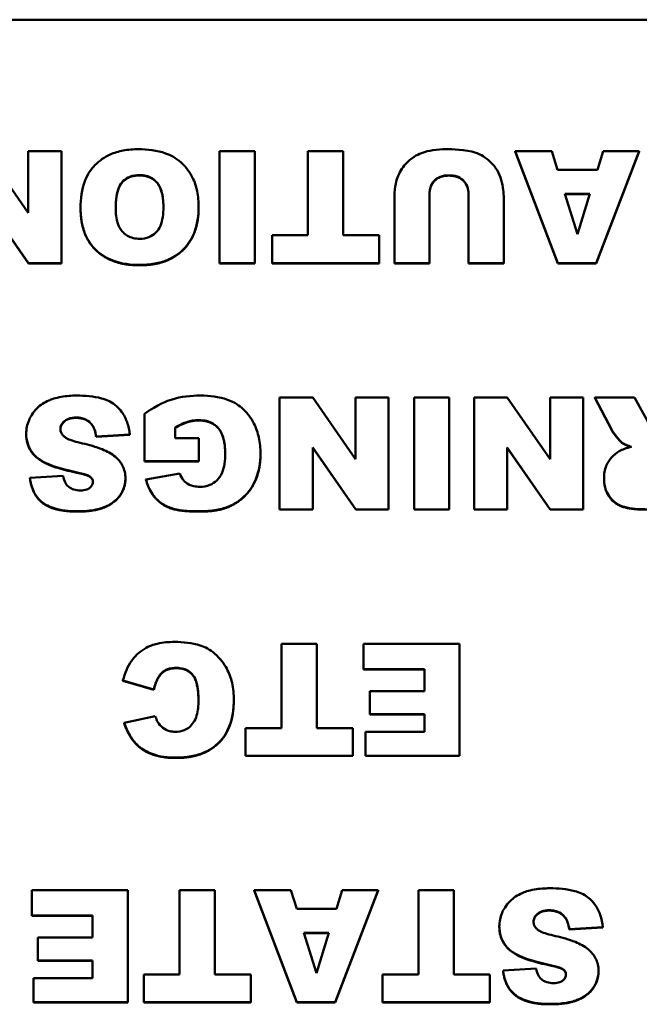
# Model space of a CAD drawing. Header units: inches. Extents: x -32 to 29.2, y -14.4 to 22.6.
# Tile 258 of 285: x -2.354 to -1.701, y 16.174 to 17.211. Entities that reach past the tile are written whole.
import ezdxf

# ---------------------------------------------------------------- set-up
doc = ezdxf.new("R2010")
doc.units = ezdxf.units.IN
doc.header["$MEASUREMENT"] = 0
doc.layers.add('Visible (ANSI)', color=7, linetype='Continuous', lineweight=50)
doc.layers.add('Visible Narrow (ANSI)', color=7, linetype='Continuous', lineweight=35)

msp = doc.modelspace()

# ---------------------------------------------------------------- linework, layer by layer
at = {"layer": 'Visible (ANSI)'}
for p, q in [((-3.2754, 17.2112), (0.7246, 17.2112)), ((-2.3451, 17.0078), (-2.3902, 17.0726)), ((-2.3102, 17.0726), (-2.3451, 17.0726)), ((-2.3451, 17.0726), (-2.3451, 17.0078)), ((-2.3102, 16.9548), (-2.3102, 17.0726)), ((-2.1437, 17.0726), (-2.1437, 16.9548)), ((-2.1065, 17.0726), (-2.1437, 17.0726)), ((-2.1065, 16.9548), (-2.1065, 17.0726)), ((-2.0133, 17.0726), (-2.0504, 17.0726)), ((-2.0504, 17.0726), (-2.0504, 16.984)), ((-2.0133, 16.984), (-2.0133, 17.0726)), ((-1.7934, 17.0726), (-1.8322, 17.0726)), ((-1.8322, 17.0726), (-1.7872, 16.9548)), ((-1.8322, 17.0723), (-1.8322, 17.0726)), ((-1.7872, 16.9544), (-1.8322, 17.0723)), ((-1.7874, 17.0531), (-1.7934, 17.0726)), ((-1.7466, 16.9548), (-1.7015, 17.0726)), ((-1.7015, 17.0723), (-1.7466, 16.9544)), ((-1.7394, 17.0726), (-1.7452, 17.0531)), ((-1.7015, 17.0726), (-1.7394, 17.0726)), ((-1.7015, 17.0723), (-1.7015, 17.0726)), ((-1.7452, 17.0531), (-1.7874, 17.0531)), ((-1.7797, 17.0276), (-1.7533, 17.0276)), ((-1.7665, 16.9853), (-1.7797, 17.0276)), ((-1.7534, 17.0272), (-1.7795, 17.0272)), ((-1.7533, 17.0276), (-1.7665, 16.9853)), ((-2.3902, 17.02), (-2.3449, 16.9548)), ((-2.3449, 16.9544), (-2.3902, 17.0196)), ((-1.9594, 17.025), (-1.9594, 16.9548)), ((-1.9224, 16.9548), (-1.9224, 17.0267)), ((-1.8812, 17.0267), (-1.8812, 16.9548)), ((-1.8442, 16.9548), (-1.8442, 17.025)), ((-2.29, 17.0125), (-2.29, 17.0129)), ((-2.1656, 17.0134), (-2.1656, 17.0138)), ((-2.0883, 16.984), (-2.0883, 16.9548)), ((-2.0504, 16.984), (-2.0883, 16.984)), ((-1.9754, 16.984), (-2.0133, 16.984)), ((-1.9754, 16.9548), (-1.9754, 16.984)), ((-2.3449, 16.9548), (-2.3102, 16.9548)), ((-2.3449, 16.9544), (-2.3449, 16.9548)), ((-2.3102, 16.9544), (-2.3449, 16.9544)), ((-2.3102, 16.9544), (-2.3102, 16.9548)), ((-2.1437, 16.9548), (-2.1065, 16.9548)), ((-2.1437, 16.9544), (-2.1437, 16.9548)), ((-2.1065, 16.9544), (-2.1437, 16.9544)), ((-2.1065, 16.9544), (-2.1065, 16.9548)), ((-2.0883, 16.9548), (-1.9754, 16.9548)), ((-2.0883, 16.9544), (-2.0883, 16.9548)), ((-1.9754, 16.9544), (-2.0883, 16.9544)), ((-1.9754, 16.9544), (-1.9754, 16.9548)), ((-1.9594, 16.9548), (-1.9224, 16.9548)), ((-1.9594, 16.9544), (-1.9594, 16.9548)), ((-1.9224, 16.9544), (-1.9594, 16.9544)), ((-1.9224, 16.9544), (-1.9224, 16.9548)), ((-1.8812, 16.9548), (-1.8442, 16.9548)), ((-1.8812, 16.9544), (-1.8812, 16.9548)), ((-1.8442, 16.9544), (-1.8812, 16.9544)), ((-1.8442, 16.9544), (-1.8442, 16.9548)), ((-1.7872, 16.9548), (-1.7466, 16.9548)), ((-1.7872, 16.9544), (-1.7872, 16.9548)), ((-1.7466, 16.9544), (-1.7872, 16.9544)), ((-1.7466, 16.9544), (-1.7466, 16.9548)), ((-2.0454, 16.813), (-2.0804, 16.813)), ((-2.0804, 16.813), (-2.0804, 16.6952)), ((-2.0003, 16.7482), (-2.0454, 16.813)), ((-1.9654, 16.813), (-2.0003, 16.813)), ((-2.0003, 16.813), (-2.0003, 16.7482)), ((-1.9654, 16.6952), (-1.9654, 16.813)), ((-1.9386, 16.813), (-1.9386, 16.6952)), ((-1.9015, 16.813), (-1.9386, 16.813)), ((-1.9015, 16.6952), (-1.9015, 16.813)), ((-1.8404, 16.813), (-1.8753, 16.813)), ((-1.8753, 16.813), (-1.8753, 16.6952)), ((-1.7953, 16.7482), (-1.8404, 16.813)), ((-1.7604, 16.813), (-1.7953, 16.813)), ((-1.7953, 16.813), (-1.7953, 16.7482)), ((-1.7604, 16.6952), (-1.7604, 16.813)), ((-1.7063, 16.813), (-1.7482, 16.813)), ((-1.7482, 16.813), (-1.7303, 16.7789)), ((-1.7482, 16.8127), (-1.7482, 16.813)), ((-1.7303, 16.7785), (-1.7482, 16.8127)), ((-1.6865, 16.777), (-1.7063, 16.813)), ((-2.2228, 16.796), (-2.2228, 16.7459)), ((-2.2782, 16.7844), (-2.2782, 16.7848)), ((-2.1903, 16.7704), (-2.1903, 16.7814)), ((-2.3473, 16.7743), (-2.3473, 16.7747)), ((-2.2736, 16.7719), (-2.2382, 16.774)), ((-2.2382, 16.7737), (-2.2736, 16.7715)), ((-2.2736, 16.7715), (-2.2736, 16.7719)), ((-2.2382, 16.7737), (-2.2382, 16.774)), ((-2.1655, 16.7704), (-2.1903, 16.7704)), ((-2.1655, 16.7459), (-2.1655, 16.7704)), ((-2.0454, 16.7604), (-2.0001, 16.6952)), ((-2.0454, 16.6952), (-2.0454, 16.7604)), ((-2.0001, 16.6949), (-2.0454, 16.7601)), ((-1.8404, 16.7604), (-1.7951, 16.6952)), ((-1.8404, 16.6952), (-1.8404, 16.7604)), ((-1.7951, 16.6949), (-1.8404, 16.7601)), ((-1.7192, 16.7649), (-1.7192, 16.7653)), ((-2.1004, 16.7537), (-2.1004, 16.7541)), ((-2.2228, 16.7459), (-2.1655, 16.7459)), ((-2.2228, 16.7455), (-2.2228, 16.7459)), ((-2.1655, 16.7455), (-2.2228, 16.7455)), ((-2.1655, 16.7455), (-2.1655, 16.7459)), ((-2.3083, 16.7304), (-2.3433, 16.7283)), ((-2.3433, 16.728), (-2.3433, 16.7283)), ((-2.2923, 16.7334), (-2.2923, 16.7338)), ((-2.2798, 16.7291), (-2.2798, 16.7295)), ((-2.2427, 16.7273), (-2.2427, 16.7277)), ((-2.1853, 16.7329), (-2.2211, 16.7265)), ((-2.2211, 16.7262), (-2.2211, 16.7265)), ((-1.7385, 16.7275), (-1.7385, 16.7279)), ((-2.1323, 16.6985), (-2.1323, 16.6989)), ((-2.0804, 16.6952), (-2.0454, 16.6952)), ((-2.0804, 16.6949), (-2.0804, 16.6952)), ((-2.0454, 16.6949), (-2.0804, 16.6949)), ((-2.0454, 16.6949), (-2.0454, 16.6952)), ((-2.0001, 16.6952), (-1.9654, 16.6952)), ((-2.0001, 16.6949), (-2.0001, 16.6952)), ((-1.9654, 16.6949), (-2.0001, 16.6949)), ((-1.9654, 16.6949), (-1.9654, 16.6952)), ((-1.9386, 16.6952), (-1.9015, 16.6952)), ((-1.9386, 16.6949), (-1.9386, 16.6952)), ((-1.9015, 16.6949), (-1.9386, 16.6949)), ((-1.9015, 16.6949), (-1.9015, 16.6952)), ((-1.8753, 16.6952), (-1.8404, 16.6952)), ((-1.8753, 16.6949), (-1.8753, 16.6952)), ((-1.8404, 16.6949), (-1.8753, 16.6949)), ((-1.8404, 16.6949), (-1.8404, 16.6952)), ((-1.7951, 16.6952), (-1.7604, 16.6952)), ((-1.7951, 16.6949), (-1.7951, 16.6952)), ((-1.7604, 16.6949), (-1.7951, 16.6949)), ((-1.7604, 16.6949), (-1.7604, 16.6952)), ((-2.0412, 16.5535), (-2.0783, 16.5535)), ((-2.0783, 16.5535), (-2.0783, 16.4648)), ((-2.0412, 16.4648), (-2.0412, 16.5535)), ((-1.8906, 16.5535), (-1.9918, 16.5535)), ((-1.9918, 16.5535), (-1.9918, 16.5268)), ((-1.8906, 16.4356), (-1.8906, 16.5535)), ((-1.9918, 16.5268), (-1.9278, 16.5268)), ((-1.9918, 16.5264), (-1.9918, 16.5268)), ((-1.9278, 16.5264), (-1.9918, 16.5264)), ((-1.9278, 16.5268), (-1.9278, 16.5036)), ((-2.2453, 16.5149), (-2.2128, 16.5053)), ((-2.2453, 16.5145), (-2.2453, 16.5149)), ((-2.2128, 16.5049), (-2.2453, 16.5145)), ((-2.2128, 16.5049), (-2.2128, 16.5053)), ((-1.9278, 16.5036), (-1.9854, 16.5036)), ((-1.9854, 16.5036), (-1.9854, 16.4795)), ((-2.1286, 16.4939), (-2.1286, 16.4943)), ((-2.2113, 16.4774), (-2.2441, 16.4702)), ((-1.9854, 16.4795), (-1.9278, 16.4795)), ((-1.9854, 16.4791), (-1.9854, 16.4795)), ((-1.9278, 16.4791), (-1.9854, 16.4791)), ((-1.9278, 16.4795), (-1.9278, 16.4608)), ((-2.2441, 16.4698), (-2.2441, 16.4702)), ((-2.1162, 16.4648), (-2.1162, 16.4356)), ((-2.0783, 16.4648), (-2.1162, 16.4648)), ((-2.0033, 16.4648), (-2.0412, 16.4648)), ((-2.0033, 16.4356), (-2.0033, 16.4648)), ((-1.9899, 16.4608), (-1.9899, 16.4356)), ((-1.9278, 16.4608), (-1.9899, 16.4608)), ((-2.1162, 16.4356), (-2.0033, 16.4356)), ((-2.1162, 16.4353), (-2.1162, 16.4356)), ((-2.0033, 16.4353), (-2.0033, 16.4356)), ((-1.9899, 16.4356), (-1.8906, 16.4356)), ((-1.9899, 16.4353), (-1.9899, 16.4356)), ((-1.8906, 16.4353), (-1.8906, 16.4356)), ((-2.0033, 16.4353), (-2.1162, 16.4353)), ((-1.8906, 16.4353), (-1.9899, 16.4353)), ((-2.2402, 16.2939), (-2.3414, 16.2939)), ((-2.3414, 16.2939), (-2.3414, 16.2672)), ((-2.2402, 16.176), (-2.2402, 16.2939)), ((-2.1485, 16.2939), (-2.1856, 16.2939)), ((-2.1856, 16.2939), (-2.1856, 16.2052)), ((-2.1485, 16.2052), (-2.1485, 16.2939)), ((-2.0683, 16.2939), (-2.1071, 16.2939)), ((-2.1071, 16.2939), (-2.0621, 16.176)), ((-2.1071, 16.2935), (-2.1071, 16.2939)), ((-2.0621, 16.1757), (-2.1071, 16.2935)), ((-2.0623, 16.2744), (-2.0683, 16.2939)), ((-2.0216, 16.176), (-1.9764, 16.2939)), ((-1.9764, 16.2935), (-2.0216, 16.1757)), ((-2.0143, 16.2939), (-2.0202, 16.2744)), ((-1.9764, 16.2939), (-2.0143, 16.2939)), ((-1.9764, 16.2935), (-1.9764, 16.2939)), ((-1.8968, 16.2939), (-1.9339, 16.2939)), ((-1.9339, 16.2939), (-1.9339, 16.2052)), ((-1.8968, 16.2052), (-1.8968, 16.2939)), ((-2.0202, 16.2744), (-2.0623, 16.2744)), ((-2.3414, 16.2672), (-2.2774, 16.2672)), ((-2.3414, 16.2668), (-2.3414, 16.2672)), ((-2.2774, 16.2668), (-2.3414, 16.2668)), ((-2.2774, 16.2672), (-2.2774, 16.244)), ((-1.7797, 16.2652), (-1.7797, 16.2656)), ((-2.0546, 16.2488), (-2.0283, 16.2488)), ((-2.0414, 16.2066), (-2.0546, 16.2488)), ((-2.0283, 16.2488), (-2.0414, 16.2066)), ((-1.8488, 16.2552), (-1.8488, 16.2555)), ((-1.7751, 16.2527), (-1.7398, 16.2549)), ((-1.7398, 16.2545), (-1.7751, 16.2523)), ((-1.7751, 16.2523), (-1.7751, 16.2527)), ((-1.7398, 16.2545), (-1.7398, 16.2549)), ((-2.2774, 16.244), (-2.335, 16.244)), ((-2.335, 16.244), (-2.335, 16.2199)), ((-2.0284, 16.2485), (-2.0545, 16.2485)), ((-2.335, 16.2199), (-2.2774, 16.2199)), ((-2.335, 16.2196), (-2.335, 16.2199)), ((-2.2774, 16.2196), (-2.335, 16.2196)), ((-2.2774, 16.2199), (-2.2774, 16.2012)), ((-1.8099, 16.2112), (-1.8449, 16.2092)), ((-1.8449, 16.2088), (-1.8449, 16.2092)), ((-1.7938, 16.2142), (-1.7938, 16.2146)), ((-1.7813, 16.2099), (-1.7813, 16.2103)), ((-1.7443, 16.2081), (-1.7443, 16.2085)), ((-2.3395, 16.2012), (-2.3395, 16.176)), ((-2.2774, 16.2012), (-2.3395, 16.2012)), ((-2.2235, 16.2052), (-2.2235, 16.176)), ((-2.1856, 16.2052), (-2.2235, 16.2052)), ((-2.1106, 16.2052), (-2.1485, 16.2052)), ((-2.1106, 16.176), (-2.1106, 16.2052)), ((-1.9718, 16.2052), (-1.9718, 16.176)), ((-1.9339, 16.2052), (-1.9718, 16.2052)), ((-1.8589, 16.2052), (-1.8968, 16.2052)), ((-1.8589, 16.176), (-1.8589, 16.2052)), ((-2.3395, 16.176), (-2.2402, 16.176)), ((-2.3395, 16.1757), (-2.3395, 16.176)), ((-2.2402, 16.1757), (-2.2402, 16.176)), ((-2.2235, 16.176), (-2.1106, 16.176)), ((-2.2235, 16.1757), (-2.2235, 16.176)), ((-2.1106, 16.1757), (-2.1106, 16.176)), ((-2.0621, 16.176), (-2.0216, 16.176)), ((-2.0621, 16.1757), (-2.0621, 16.176)), ((-2.0216, 16.1757), (-2.0216, 16.176)), ((-1.9718, 16.176), (-1.8589, 16.176)), ((-1.9718, 16.1757), (-1.9718, 16.176)), ((-1.8589, 16.1757), (-1.8589, 16.176)), ((-2.2402, 16.1757), (-2.3395, 16.1757)), ((-2.1106, 16.1757), (-2.2235, 16.1757)), ((-2.0216, 16.1757), (-2.0621, 16.1757)), ((-1.8589, 16.1757), (-1.9718, 16.1757))]:
    msp.add_line(p, q, dxfattribs=at)
for points, degree, knots in [([(-2.2291, 17.0747), (-2.2345, 17.0747), (-2.2399, 17.0743), (-2.25, 17.0724), (-2.2546, 17.071), (-2.2644, 17.0666), (-2.27, 17.0629), (-2.2787, 17.0539), (-2.2826, 17.0485), (-2.2889, 17.0323), (-2.29, 17.0223), (-2.29, 17.0129)], 3, [-0.3470546, -0.3470546, -0.3470546, -0.3470546, -0.2764244, -0.2764244, -0.2137941, -0.2137941, -0.1348029, -0.1348029, -0.073361, -0.073361, 0, 0, 0, 0]), ([(-2.1656, 17.0138), (-2.1656, 17.0194), (-2.1661, 17.0251), (-2.1682, 17.0355), (-2.1698, 17.0402), (-2.1746, 17.05), (-2.1786, 17.0557), (-2.1894, 17.0656), (-2.1952, 17.0685), (-2.2094, 17.0736), (-2.2195, 17.0747), (-2.2291, 17.0747)], 3, [-0.2310812, -0.2310812, -0.2310812, -0.2310812, -0.1915053, -0.1915053, -0.1563276, -0.1563276, -0.1154585, -0.1154585, -0.072975, -0.072975, 0, 0, 0, 0]), ([(-1.9307, 17.0707), (-1.9335, 17.0697), (-1.9361, 17.0684), (-1.942, 17.0645), (-1.9446, 17.0621), (-1.9501, 17.0566), (-1.9532, 17.052), (-1.957, 17.0426), (-1.9594, 17.0353), (-1.9594, 17.025)], 3, [-0.2447857, -0.2447857, -0.2447857, -0.2447857, -0.2188006, -0.2188006, -0.1827492, -0.1827492, -0.0798389, -0.0798389, 0, 0, 0, 0]), ([(-1.9047, 17.0747), (-1.9094, 17.0747), (-1.9142, 17.0744), (-1.9229, 17.0731), (-1.9269, 17.0721), (-1.9307, 17.0707)], 3, [-0.06692398, -0.06692398, -0.06692398, -0.06692398, -0.03109684, -0.03109684, 0, 0, 0, 0]), ([(-1.8477, 17.045), (-1.8487, 17.0484), (-1.8503, 17.0515), (-1.8545, 17.0576), (-1.8572, 17.0606), (-1.8653, 17.0677), (-1.8702, 17.0698), (-1.8845, 17.0746), (-1.8991, 17.0747), (-1.9047, 17.0747)], 3, [-0.07121708, -0.07121708, -0.07121708, -0.07121708, -0.06423574, -0.06423574, -0.05676735, -0.05676735, -0.04316861, -0.04316861, 0, 0, 0, 0]), ([(-2.253, 17.0124), (-2.253, 17.0212), (-2.252, 17.0288), (-2.2484, 17.0372), (-2.247, 17.0393), (-2.243, 17.0432), (-2.2407, 17.0447), (-2.2349, 17.047), (-2.2314, 17.0475), (-2.2279, 17.0475)], 3, [-0.1137614, -0.1137614, -0.1137614, -0.1137614, -0.0693264, -0.0693264, -0.0479855, -0.0479855, -0.026682, -0.026682, 0, 0, 0, 0]), ([(-2.2279, 17.0471), (-2.2398, 17.0471), (-2.2529, 17.0318), (-2.253, 17.0123)], 2, [0, 0, 0, 1, 1.994732, 1.994732, 1.994732]), ([(-2.2279, 17.0475), (-2.2255, 17.0475), (-2.2231, 17.0472), (-2.2186, 17.0461), (-2.2166, 17.0452), (-2.212, 17.0424), (-2.2103, 17.0406), (-2.2073, 17.0371), (-2.2058, 17.034), (-2.2032, 17.0256), (-2.2027, 17.0195), (-2.2027, 17.014)], 3, [-0.09312153, -0.09312153, -0.09312153, -0.09312153, -0.08541704, -0.08541704, -0.07829284, -0.07829284, -0.06807753, -0.06807753, -0.0428702, -0.0428702, 0, 0, 0, 0]), ([(-2.2027, 17.0138), (-2.2028, 17.0315), (-2.2162, 17.0471), (-2.2279, 17.0471)], 2, [0.00532, 0.00532, 0.00532, 1, 2, 2, 2]), ([(-1.9224, 17.0267), (-1.9224, 17.0285), (-1.9223, 17.0303), (-1.9217, 17.0335), (-1.9212, 17.0351), (-1.9195, 17.0392), (-1.918, 17.0409), (-1.9152, 17.0436), (-1.9132, 17.0448), (-1.9081, 17.0468), (-1.905, 17.0472), (-1.9019, 17.0472)], 3, [-0.06708754, -0.06708754, -0.06708754, -0.06708754, -0.05995336, -0.05995336, -0.05356338, -0.05356338, -0.04174032, -0.04174032, -0.02376005, -0.02376005, 0, 0, 0, 0]), ([(-1.9019, 17.0472), (-1.9001, 17.0472), (-1.8984, 17.0471), (-1.8951, 17.0465), (-1.8936, 17.0461), (-1.8896, 17.0444), (-1.8879, 17.043), (-1.8849, 17.04), (-1.8837, 17.0381), (-1.8816, 17.033), (-1.8812, 17.0298), (-1.8812, 17.0267)], 3, [-0.07298739, -0.07298739, -0.07298739, -0.07298739, -0.06426453, -0.06426453, -0.05635727, -0.05635727, -0.04241554, -0.04241554, -0.02429265, -0.02429265, 0, 0, 0, 0]), ([(-1.8442, 17.025), (-1.8442, 17.0281), (-1.8446, 17.0313), (-1.8457, 17.0379), (-1.8466, 17.0415), (-1.8477, 17.045)], 3, [-0.05228106, -0.05228106, -0.05228106, -0.05228106, -0.02807053, -0.02807053, 0, 0, 0, 0]), ([(-2.29, 17.0129), (-2.29, 17.0076), (-2.2896, 17.0023), (-2.2877, 16.9924), (-2.2863, 16.9878), (-2.2809, 16.976), (-2.2765, 16.9712), (-2.2683, 16.9634), (-2.2626, 16.9599), (-2.2471, 16.954), (-2.2373, 16.9528), (-2.2277, 16.9528)], 3, [-0.202326, -0.202326, -0.202326, -0.202326, -0.1801984, -0.1801984, -0.1602877, -0.1602877, -0.1259092, -0.1259092, -0.0734473, -0.0734473, 0, 0, 0, 0]), ([(-2.2276, 16.9803), (-2.2299, 16.9803), (-2.2323, 16.9806), (-2.2367, 16.9816), (-2.2387, 16.9824), (-2.2434, 16.9851), (-2.2452, 16.987), (-2.2483, 16.9905), (-2.2498, 16.9935), (-2.2525, 17.0015), (-2.253, 17.0072), (-2.253, 17.0124)], 3, [-0.09262487, -0.09262487, -0.09262487, -0.09262487, -0.08447957, -0.08447957, -0.07697432, -0.07697432, -0.06563205, -0.06563205, -0.0407235, -0.0407235, 0, 0, 0, 0]), ([(-2.2277, 16.9528), (-2.2224, 16.9528), (-2.217, 16.9532), (-2.2071, 16.955), (-2.2024, 16.9563), (-2.1903, 16.9615), (-2.1851, 16.9658), (-2.1767, 16.9743), (-2.173, 16.98), (-2.1669, 16.9951), (-2.1656, 17.0045), (-2.1656, 17.0138)], 3, [-0.2114768, -0.2114768, -0.2114768, -0.2114768, -0.1868272, -0.1868272, -0.1645713, -0.1645713, -0.1255778, -0.1255778, -0.0721157, -0.0721157, 0, 0, 0, 0]), ([(-2.2027, 17.014), (-2.2027, 17.0065), (-2.2036, 16.9995), (-2.2071, 16.9913), (-2.2087, 16.9889), (-2.213, 16.9847), (-2.2153, 16.9831), (-2.221, 16.9808), (-2.2243, 16.9803), (-2.2276, 16.9803)], 3, [-0.1223815, -0.1223815, -0.1223815, -0.1223815, -0.0717062, -0.0717062, -0.0467728, -0.0467728, -0.0250932, -0.0250932, 0, 0, 0, 0]), ([(-2.294, 16.8151), (-2.2994, 16.8151), (-2.305, 16.8147), (-2.3167, 16.8127), (-2.3209, 16.8111), (-2.3281, 16.8079), (-2.3323, 16.8052), (-2.3404, 16.7972), (-2.3429, 16.7925), (-2.3463, 16.7846), (-2.3473, 16.7797), (-2.3473, 16.7747)], 3, [-0.1116521, -0.1116521, -0.1116521, -0.1116521, -0.1016227, -0.1016227, -0.0895655, -0.0895655, -0.0666991, -0.0666991, -0.0389809, -0.0389809, 0, 0, 0, 0]), ([(-2.2382, 16.774), (-2.2386, 16.7785), (-2.2395, 16.7828), (-2.2424, 16.791), (-2.2443, 16.7947), (-2.2481, 16.7998), (-2.2506, 16.803), (-2.2582, 16.8088), (-2.263, 16.8108), (-2.2761, 16.8144), (-2.2855, 16.8151), (-2.294, 16.8151)], 3, [-0.2792457, -0.2792457, -0.2792457, -0.2792457, -0.2067611, -0.2067611, -0.1382631, -0.1382631, -0.1032784, -0.1032784, -0.0650505, -0.0650505, 0, 0, 0, 0]), ([(-2.1636, 16.8151), (-2.1736, 16.8151), (-2.1841, 16.8141), (-2.1989, 16.8095), (-2.2082, 16.8058), (-2.2228, 16.796)], 3, [-0.3756065, -0.3756065, -0.3756065, -0.3756065, -0.1343576, -0.1343576, 0, 0, 0, 0]), ([(-2.1004, 16.7541), (-2.1004, 16.7597), (-2.101, 16.7653), (-2.1033, 16.7759), (-2.105, 16.7809), (-2.1101, 16.7913), (-2.1138, 16.7964), (-2.1224, 16.8043), (-2.1276, 16.808), (-2.1441, 16.814), (-2.1541, 16.8151), (-2.1636, 16.8151)], 3, [-0.3400873, -0.3400873, -0.3400873, -0.3400873, -0.2728034, -0.2728034, -0.2100457, -0.2100457, -0.1339744, -0.1339744, -0.072648, -0.072648, 0, 0, 0, 0]), ([(-2.3112, 16.7798), (-2.3112, 16.7806), (-2.3112, 16.7813), (-2.3108, 16.7827), (-2.3106, 16.7834), (-2.3096, 16.7854), (-2.3086, 16.7867), (-2.3064, 16.7888), (-2.3049, 16.7899), (-2.3002, 16.7916), (-2.2974, 16.792), (-2.2947, 16.792)], 3, [-0.0719674, -0.0719674, -0.0719674, -0.0719674, -0.06379806, -0.06379806, -0.05568408, -0.05568408, -0.03812483, -0.03812483, -0.02053126, -0.02053126, 0, 0, 0, 0]), ([(-2.2947, 16.7916), (-2.3026, 16.7916), (-2.3111, 16.7843), (-2.3112, 16.7796)], 2, [0, 0, 0, 1, 1.97973, 1.97973, 1.97973]), ([(-2.2947, 16.792), (-2.2927, 16.792), (-2.2907, 16.7918), (-2.287, 16.7909), (-2.2853, 16.7903), (-2.2816, 16.7883), (-2.2797, 16.7867), (-2.2782, 16.7848)], 3, [-0.04785209, -0.04785209, -0.04785209, -0.04785209, -0.0326965, -0.0326965, -0.01886617, -0.01886617, 0, 0, 0, 0]), ([(-2.1903, 16.7814), (-2.1864, 16.7837), (-2.1818, 16.7861), (-2.1744, 16.7884), (-2.1704, 16.7892), (-2.1655, 16.7892)], 3, [-0.0937255, -0.0937255, -0.0937255, -0.0937255, -0.03783588, -0.03783588, 0, 0, 0, 0]), ([(-2.1655, 16.7892), (-2.1627, 16.7892), (-2.1599, 16.789), (-2.1547, 16.7877), (-2.1524, 16.7867), (-2.1474, 16.7837), (-2.1456, 16.7817), (-2.1424, 16.7779), (-2.1409, 16.7747), (-2.1381, 16.7659), (-2.1376, 16.7595), (-2.1376, 16.7537)], 3, [-0.1024702, -0.1024702, -0.1024702, -0.1024702, -0.0924369, -0.0924369, -0.08332, -0.08332, -0.0713772, -0.0713772, -0.0449316, -0.0449316, 0, 0, 0, 0]), ([(-2.1376, 16.7536), (-2.1377, 16.7725), (-2.1523, 16.7889), (-2.1655, 16.7889)], 2, [0.00512, 0.00512, 0.00512, 1, 2, 2, 2]), ([(-2.3071, 16.7717), (-2.3078, 16.7723), (-2.3085, 16.773), (-2.3097, 16.7745), (-2.3101, 16.7753), (-2.311, 16.7773), (-2.3112, 16.7785), (-2.3112, 16.7798)], 3, [-0.02452063, -0.02452063, -0.02452063, -0.02452063, -0.01688069, -0.01688069, -0.00993742, -0.00993742, 0, 0, 0, 0]), ([(-2.2782, 16.7848), (-2.2769, 16.7832), (-2.276, 16.7813), (-2.2745, 16.777), (-2.2739, 16.7744), (-2.2736, 16.7719)], 3, [-0.03547416, -0.03547416, -0.03547416, -0.03547416, -0.01963103, -0.01963103, 0, 0, 0, 0]), ([(-1.7303, 16.7789), (-1.7286, 16.7758), (-1.7245, 16.7708), (-1.7215, 16.7674), (-1.7202, 16.7661), (-1.7192, 16.7653)], 3, [-0.02853984, -0.02853984, -0.02853984, -0.02853984, -0.00977722, -0.00977722, 0, 0, 0, 0]), ([(-2.3473, 16.7747), (-2.3473, 16.7712), (-2.3468, 16.7678), (-2.3448, 16.7616), (-2.3434, 16.7584), (-2.3384, 16.7517), (-2.3348, 16.7487), (-2.3258, 16.7432), (-2.3167, 16.739), (-2.2923, 16.7338)], 3, [-0.5995832, -0.5995832, -0.5995832, -0.5995832, -0.4581175, -0.4581175, -0.3374607, -0.3374607, -0.1905298, -0.1905298, 0, 0, 0, 0]), ([(-2.2881, 16.7647), (-2.2946, 16.7662), (-2.3002, 16.7678), (-2.3051, 16.7702), (-2.3062, 16.7709), (-2.3071, 16.7717)], 3, [-0.03678535, -0.03678535, -0.03678535, -0.03678535, -0.00878684, -0.00878684, 0, 0, 0, 0]), ([(-2.2533, 16.7505), (-2.2572, 16.7539), (-2.2623, 16.7565), (-2.2738, 16.7612), (-2.2812, 16.7632), (-2.2881, 16.7647)], 3, [-0.09455123, -0.09455123, -0.09455123, -0.09455123, -0.05439136, -0.05439136, 0, 0, 0, 0]), ([(-1.7095, 16.761), (-1.712, 16.7605), (-1.7145, 16.7598), (-1.7188, 16.7582), (-1.7208, 16.7574), (-1.7225, 16.7564)], 3, [-0.03501951, -0.03501951, -0.03501951, -0.03501951, -0.0156166, -0.0156166, 0, 0, 0, 0]), ([(-1.7192, 16.7653), (-1.718, 16.7645), (-1.7166, 16.7638), (-1.7134, 16.7623), (-1.7114, 16.7616), (-1.7095, 16.761)], 3, [-0.02638094, -0.02638094, -0.02638094, -0.02638094, -0.01521884, -0.01521884, 0, 0, 0, 0]), ([(-2.2427, 16.7277), (-2.2427, 16.7301), (-2.243, 16.7324), (-2.244, 16.737), (-2.2448, 16.7391), (-2.2476, 16.7448), (-2.2502, 16.7478), (-2.2533, 16.7505)], 3, [-0.06735087, -0.06735087, -0.06735087, -0.06735087, -0.04875334, -0.04875334, -0.03105094, -0.03105094, 0, 0, 0, 0]), ([(-2.1376, 16.7537), (-2.1376, 16.7467), (-2.1385, 16.7397), (-2.1422, 16.7309), (-2.1439, 16.7282), (-2.1486, 16.7237), (-2.1511, 16.7221), (-2.1572, 16.7196), (-2.1607, 16.719), (-2.1643, 16.719)], 3, [-0.1291719, -0.1291719, -0.1291719, -0.1291719, -0.0773986, -0.0773986, -0.0505535, -0.0505535, -0.0272555, -0.0272555, 0, 0, 0, 0]), ([(-2.1323, 16.6989), (-2.1262, 16.7018), (-2.1207, 16.7056), (-2.111, 16.7157), (-2.1077, 16.7215), (-2.1019, 16.7356), (-2.1004, 16.7448), (-2.1004, 16.7541)], 3, [-0.1599537, -0.1599537, -0.1599537, -0.1599537, -0.1177572, -0.1177572, -0.0721073, -0.0721073, 0, 0, 0, 0]), ([(-1.7225, 16.7564), (-1.7256, 16.7546), (-1.7282, 16.7524), (-1.7325, 16.7477), (-1.7346, 16.7448), (-1.7378, 16.7369), (-1.7385, 16.7324), (-1.7385, 16.7279)], 3, [-0.1037999, -0.1037999, -0.1037999, -0.1037999, -0.0659475, -0.0659475, -0.0351479, -0.0351479, 0, 0, 0, 0]), ([(-2.3433, 16.7283), (-2.3427, 16.7229), (-2.3413, 16.7176), (-2.3369, 16.7092), (-2.3344, 16.7061), (-2.329, 16.7014), (-2.3251, 16.6988), (-2.311, 16.694), (-2.3021, 16.6932), (-2.2938, 16.6932)], 3, [-0.265126, -0.265126, -0.265126, -0.265126, -0.1774462, -0.1774462, -0.1131793, -0.1131793, -0.0632734, -0.0632734, 0, 0, 0, 0]), ([(-2.2901, 16.7152), (-2.2924, 16.7152), (-2.2948, 16.7154), (-2.2988, 16.7166), (-2.3005, 16.7174), (-2.3031, 16.7193), (-2.3044, 16.7205), (-2.3071, 16.7249), (-2.3079, 16.7277), (-2.3083, 16.7304)], 3, [-0.09840579, -0.09840579, -0.09840579, -0.09840579, -0.0658385, -0.0658385, -0.0397251, -0.0397251, -0.02123876, -0.02123876, 0, 0, 0, 0]), ([(-2.2938, 16.6932), (-2.2881, 16.6932), (-2.2821, 16.6935), (-2.2698, 16.6956), (-2.2658, 16.6972), (-2.2593, 16.7001), (-2.2555, 16.7025), (-2.2484, 16.7093), (-2.2464, 16.7131), (-2.2435, 16.7197), (-2.2427, 16.7236), (-2.2427, 16.7277)], 3, [-0.09735248, -0.09735248, -0.09735248, -0.09735248, -0.08733388, -0.08733388, -0.07554372, -0.07554372, -0.05557704, -0.05557704, -0.03149812, -0.03149812, 0, 0, 0, 0]), ([(-2.2923, 16.7338), (-2.288, 16.7329), (-2.2842, 16.7319), (-2.2811, 16.7304), (-2.2804, 16.73), (-2.2798, 16.7295)], 3, [-0.02660079, -0.02660079, -0.02660079, -0.02660079, -0.00578557, -0.00578557, 0, 0, 0, 0]), ([(-2.2798, 16.7295), (-2.2793, 16.7291), (-2.2788, 16.7286), (-2.278, 16.7276), (-2.2777, 16.7271), (-2.2772, 16.7259), (-2.277, 16.7252), (-2.277, 16.7245)], 3, [-0.01527857, -0.01527857, -0.01527857, -0.01527857, -0.01009745, -0.01009745, -0.00551869, -0.00551869, 0, 0, 0, 0]), ([(-2.2211, 16.7265), (-2.2198, 16.7219), (-2.218, 16.7173), (-2.212, 16.7076), (-2.2083, 16.7044), (-2.2012, 16.699), (-2.1969, 16.6974), (-2.1877, 16.6941), (-2.1772, 16.6932), (-2.1651, 16.6932)], 3, [-0.148075, -0.148075, -0.148075, -0.148075, -0.1357314, -0.1357314, -0.1193517, -0.1193517, -0.0918226, -0.0918226, 0, 0, 0, 0]), ([(-2.1643, 16.719), (-2.1664, 16.719), (-2.1685, 16.7192), (-2.1724, 16.72), (-2.1742, 16.7206), (-2.1782, 16.7227), (-2.1801, 16.7242), (-2.1832, 16.7279), (-2.1845, 16.7303), (-2.1853, 16.7329)], 3, [-0.0619549, -0.0619549, -0.0619549, -0.0619549, -0.04900161, -0.04900161, -0.03740773, -0.03740773, -0.02104905, -0.02104905, 0, 0, 0, 0]), ([(-1.7385, 16.7279), (-1.7385, 16.7248), (-1.7382, 16.7217), (-1.7367, 16.7159), (-1.7357, 16.7132), (-1.7331, 16.709), (-1.7309, 16.7057), (-1.7233, 16.6998), (-1.7195, 16.6984), (-1.7103, 16.6959), (-1.7014, 16.6952), (-1.6921, 16.6952)], 3, [-0.208706, -0.208706, -0.208706, -0.208706, -0.1663121, -0.1663121, -0.1271892, -0.1271892, -0.0991142, -0.0991142, -0.071265, -0.071265, 0, 0, 0, 0]), ([(-2.277, 16.7245), (-2.277, 16.7239), (-2.2771, 16.7232), (-2.2774, 16.7221), (-2.2776, 16.7215), (-2.2783, 16.7199), (-2.2791, 16.719), (-2.2807, 16.7175), (-2.2818, 16.7167), (-2.2856, 16.7154), (-2.2879, 16.7152), (-2.2901, 16.7152)], 3, [-0.06266337, -0.06266337, -0.06266337, -0.06266337, -0.05428358, -0.05428358, -0.04620224, -0.04620224, -0.03049361, -0.03049361, -0.01657494, -0.01657494, 0, 0, 0, 0]), ([(-2.1651, 16.6932), (-2.159, 16.6932), (-2.1527, 16.6936), (-2.1418, 16.6955), (-2.1368, 16.6968), (-2.1323, 16.6989)], 3, [-0.08449245, -0.08449245, -0.08449245, -0.08449245, -0.03783766, -0.03783766, 0, 0, 0, 0]), ([(-2.191, 16.5555), (-2.197, 16.5555), (-2.2033, 16.555), (-2.2127, 16.5528), (-2.2177, 16.5513), (-2.2289, 16.5444), (-2.2331, 16.54), (-2.2406, 16.5296), (-2.2435, 16.5224), (-2.2453, 16.5149)], 3, [-0.1934272, -0.1934272, -0.1934272, -0.1934272, -0.1338203, -0.1338203, -0.098542, -0.098542, -0.0595575, -0.0595575, 0, 0, 0, 0]), ([(-2.1286, 16.4943), (-2.1286, 16.5003), (-2.1291, 16.5065), (-2.1316, 16.5176), (-2.1334, 16.5226), (-2.1385, 16.532), (-2.1428, 16.5381), (-2.1536, 16.5475), (-2.1587, 16.5501), (-2.1725, 16.5546), (-2.1821, 16.5555), (-2.191, 16.5555)], 3, [-0.2623484, -0.2623484, -0.2623484, -0.2623484, -0.2069375, -0.2069375, -0.1582333, -0.1582333, -0.1101951, -0.1101951, -0.0680408, -0.0680408, 0, 0, 0, 0]), ([(-2.2128, 16.5053), (-2.2119, 16.5096), (-2.2105, 16.5141), (-2.207, 16.52), (-2.2057, 16.5217), (-2.2026, 16.5247), (-2.2006, 16.5258), (-2.1955, 16.5278), (-2.1922, 16.5282), (-2.1889, 16.5282)], 3, [-0.08627067, -0.08627067, -0.08627067, -0.08627067, -0.05732111, -0.05732111, -0.04211097, -0.04211097, -0.02471717, -0.02471717, 0, 0, 0, 0]), ([(-2.1889, 16.5282), (-2.1865, 16.5282), (-2.184, 16.5279), (-2.1795, 16.5266), (-2.1775, 16.5257), (-2.1736, 16.523), (-2.1723, 16.5214), (-2.1699, 16.5184), (-2.1687, 16.5156), (-2.1663, 16.5071), (-2.1658, 16.5005), (-2.1658, 16.494)], 3, [-0.1042143, -0.1042143, -0.1042143, -0.1042143, -0.0953982, -0.0953982, -0.0873261, -0.0873261, -0.0779982, -0.0779982, -0.0501258, -0.0501258, 0, 0, 0, 0]), ([(-2.1658, 16.4939), (-2.1659, 16.5133), (-2.1779, 16.5278), (-2.1889, 16.5278)], 2, [0.005148, 0.005148, 0.005148, 1, 2, 2, 2]), ([(-2.1893, 16.4336), (-2.1839, 16.4336), (-2.1784, 16.434), (-2.1683, 16.4359), (-2.1637, 16.4373), (-2.1519, 16.4425), (-2.1471, 16.4466), (-2.1393, 16.4546), (-2.1358, 16.4602), (-2.1299, 16.4752), (-2.1286, 16.4848), (-2.1286, 16.4943)], 3, [-0.2034181, -0.2034181, -0.2034181, -0.2034181, -0.1801687, -0.1801687, -0.1593546, -0.1593546, -0.1246853, -0.1246853, -0.0731426, -0.0731426, 0, 0, 0, 0]), ([(-2.1658, 16.494), (-2.1658, 16.4888), (-2.1662, 16.4829), (-2.1684, 16.4754), (-2.1694, 16.4729), (-2.1709, 16.4708)], 3, [-0.06090304, -0.06090304, -0.06090304, -0.06090304, -0.01986028, -0.01986028, 0, 0, 0, 0]), ([(-2.2077, 16.4695), (-2.2085, 16.4705), (-2.2091, 16.4717), (-2.2102, 16.4742), (-2.2108, 16.4758), (-2.2113, 16.4774)], 3, [-0.02167364, -0.02167364, -0.02167364, -0.02167364, -0.01249046, -0.01249046, 0, 0, 0, 0]), ([(-2.2441, 16.4702), (-2.2425, 16.4655), (-2.2404, 16.4608), (-2.2354, 16.4527), (-2.2326, 16.4492), (-2.2247, 16.442), (-2.2198, 16.4393), (-2.2066, 16.4345), (-2.1977, 16.4336), (-2.1893, 16.4336)], 3, [-0.1712794, -0.1712794, -0.1712794, -0.1712794, -0.1370868, -0.1370868, -0.1063798, -0.1063798, -0.0646198, -0.0646198, 0, 0, 0, 0]), ([(-2.1901, 16.4608), (-2.1921, 16.4608), (-2.1941, 16.461), (-2.1974, 16.4619), (-2.1993, 16.4625), (-2.2039, 16.4653), (-2.206, 16.4672), (-2.2077, 16.4695)], 3, [-0.07138551, -0.07138551, -0.07138551, -0.07138551, -0.0414231, -0.0414231, -0.02224958, -0.02224958, 0, 0, 0, 0]), ([(-2.1709, 16.4708), (-2.1722, 16.4689), (-2.1736, 16.4672), (-2.177, 16.4644), (-2.1788, 16.4633), (-2.1838, 16.4613), (-2.1869, 16.4608), (-2.1901, 16.4608)], 3, [-0.0580387, -0.0580387, -0.0580387, -0.0580387, -0.04064536, -0.04064536, -0.0241319, -0.0241319, 0, 0, 0, 0]), ([(-1.7955, 16.2959), (-1.8009, 16.2959), (-1.8065, 16.2956), (-1.8182, 16.2935), (-1.8224, 16.2919), (-1.8296, 16.2887), (-1.8339, 16.286), (-1.8419, 16.278), (-1.8445, 16.2733), (-1.8478, 16.2654), (-1.8488, 16.2606), (-1.8488, 16.2555)], 3, [-0.1116521, -0.1116521, -0.1116521, -0.1116521, -0.1016227, -0.1016227, -0.0895655, -0.0895655, -0.0666991, -0.0666991, -0.0389809, -0.0389809, 0, 0, 0, 0]), ([(-1.7398, 16.2549), (-1.7401, 16.2593), (-1.741, 16.2636), (-1.7439, 16.2718), (-1.7458, 16.2755), (-1.7496, 16.2806), (-1.7521, 16.2838), (-1.7597, 16.2896), (-1.7645, 16.2916), (-1.7776, 16.2952), (-1.787, 16.2959), (-1.7955, 16.2959)], 3, [-0.2792457, -0.2792457, -0.2792457, -0.2792457, -0.2067611, -0.2067611, -0.1382631, -0.1382631, -0.1032784, -0.1032784, -0.0650505, -0.0650505, 0, 0, 0, 0]), ([(-1.8127, 16.2606), (-1.8127, 16.2614), (-1.8127, 16.2621), (-1.8124, 16.2635), (-1.8121, 16.2642), (-1.8112, 16.2662), (-1.8102, 16.2675), (-1.8079, 16.2696), (-1.8064, 16.2707), (-1.8017, 16.2724), (-1.7989, 16.2728), (-1.7962, 16.2728)], 3, [-0.0719674, -0.0719674, -0.0719674, -0.0719674, -0.06379806, -0.06379806, -0.05568408, -0.05568408, -0.03812483, -0.03812483, -0.02053126, -0.02053126, 0, 0, 0, 0]), ([(-1.7962, 16.2724), (-1.8041, 16.2724), (-1.8127, 16.2651), (-1.8127, 16.2605)], 2, [0, 0, 0, 1, 1.97973, 1.97973, 1.97973]), ([(-1.7962, 16.2728), (-1.7942, 16.2728), (-1.7923, 16.2726), (-1.7885, 16.2717), (-1.7869, 16.2711), (-1.7831, 16.2691), (-1.7813, 16.2675), (-1.7797, 16.2656)], 3, [-0.04785209, -0.04785209, -0.04785209, -0.04785209, -0.0326965, -0.0326965, -0.01886617, -0.01886617, 0, 0, 0, 0]), ([(-1.8086, 16.2525), (-1.8093, 16.2531), (-1.81, 16.2538), (-1.8112, 16.2554), (-1.8116, 16.2561), (-1.8125, 16.2581), (-1.8127, 16.2594), (-1.8127, 16.2606)], 3, [-0.02452063, -0.02452063, -0.02452063, -0.02452063, -0.01688069, -0.01688069, -0.00993742, -0.00993742, 0, 0, 0, 0]), ([(-1.7797, 16.2656), (-1.7784, 16.264), (-1.7775, 16.2621), (-1.776, 16.2578), (-1.7754, 16.2552), (-1.7751, 16.2527)], 3, [-0.03547416, -0.03547416, -0.03547416, -0.03547416, -0.01963103, -0.01963103, 0, 0, 0, 0]), ([(-1.8488, 16.2555), (-1.8488, 16.252), (-1.8483, 16.2486), (-1.8464, 16.2424), (-1.8449, 16.2392), (-1.8399, 16.2325), (-1.8364, 16.2295), (-1.8273, 16.2241), (-1.8182, 16.2198), (-1.7938, 16.2146)], 3, [-0.5995832, -0.5995832, -0.5995832, -0.5995832, -0.4581175, -0.4581175, -0.3374607, -0.3374607, -0.1905298, -0.1905298, 0, 0, 0, 0]), ([(-1.7897, 16.2456), (-1.7961, 16.247), (-1.8018, 16.2486), (-1.8066, 16.251), (-1.8077, 16.2517), (-1.8086, 16.2525)], 3, [-0.03678535, -0.03678535, -0.03678535, -0.03678535, -0.00878684, -0.00878684, 0, 0, 0, 0]), ([(-1.7548, 16.2313), (-1.7588, 16.2347), (-1.7638, 16.2373), (-1.7753, 16.242), (-1.7827, 16.244), (-1.7897, 16.2456)], 3, [-0.09455123, -0.09455123, -0.09455123, -0.09455123, -0.05439136, -0.05439136, 0, 0, 0, 0]), ([(-1.7443, 16.2085), (-1.7443, 16.2109), (-1.7445, 16.2133), (-1.7455, 16.2178), (-1.7463, 16.22), (-1.7491, 16.2256), (-1.7517, 16.2286), (-1.7548, 16.2313)], 3, [-0.06735087, -0.06735087, -0.06735087, -0.06735087, -0.04875334, -0.04875334, -0.03105094, -0.03105094, 0, 0, 0, 0]), ([(-1.8449, 16.2092), (-1.8442, 16.2038), (-1.8428, 16.1984), (-1.8384, 16.19), (-1.836, 16.1869), (-1.8305, 16.1822), (-1.8267, 16.1796), (-1.8126, 16.1748), (-1.8036, 16.174), (-1.7953, 16.174)], 3, [-0.265126, -0.265126, -0.265126, -0.265126, -0.1774462, -0.1774462, -0.1131793, -0.1131793, -0.0632734, -0.0632734, 0, 0, 0, 0]), ([(-1.7916, 16.196), (-1.7939, 16.196), (-1.7963, 16.1962), (-1.8004, 16.1974), (-1.802, 16.1982), (-1.8046, 16.2001), (-1.8059, 16.2013), (-1.8086, 16.2058), (-1.8094, 16.2085), (-1.8099, 16.2112)], 3, [-0.09840579, -0.09840579, -0.09840579, -0.09840579, -0.0658385, -0.0658385, -0.0397251, -0.0397251, -0.02123876, -0.02123876, 0, 0, 0, 0]), ([(-1.7953, 16.174), (-1.7896, 16.174), (-1.7836, 16.1743), (-1.7713, 16.1764), (-1.7673, 16.178), (-1.7608, 16.1809), (-1.757, 16.1833), (-1.7499, 16.1901), (-1.7479, 16.1939), (-1.7451, 16.2005), (-1.7443, 16.2044), (-1.7443, 16.2085)], 3, [-0.09735248, -0.09735248, -0.09735248, -0.09735248, -0.08733388, -0.08733388, -0.07554372, -0.07554372, -0.05557704, -0.05557704, -0.03149812, -0.03149812, 0, 0, 0, 0]), ([(-1.7938, 16.2146), (-1.7895, 16.2138), (-1.7857, 16.2127), (-1.7826, 16.2112), (-1.7819, 16.2108), (-1.7813, 16.2103)], 3, [-0.02660079, -0.02660079, -0.02660079, -0.02660079, -0.00578557, -0.00578557, 0, 0, 0, 0]), ([(-1.7813, 16.2103), (-1.7808, 16.2099), (-1.7803, 16.2094), (-1.7795, 16.2084), (-1.7792, 16.2079), (-1.7787, 16.2067), (-1.7786, 16.206), (-1.7786, 16.2053)], 3, [-0.01527857, -0.01527857, -0.01527857, -0.01527857, -0.01009745, -0.01009745, -0.00551869, -0.00551869, 0, 0, 0, 0]), ([(-1.7786, 16.2053), (-1.7786, 16.2047), (-1.7786, 16.2041), (-1.7789, 16.2029), (-1.7791, 16.2023), (-1.7798, 16.2007), (-1.7806, 16.1998), (-1.7822, 16.1983), (-1.7833, 16.1975), (-1.7871, 16.1962), (-1.7894, 16.196), (-1.7916, 16.196)], 3, [-0.06266337, -0.06266337, -0.06266337, -0.06266337, -0.05428358, -0.05428358, -0.04620224, -0.04620224, -0.03049361, -0.03049361, -0.01657494, -0.01657494, 0, 0, 0, 0])]:
    msp.add_open_spline(points, degree=degree, knots=knots, dxfattribs=at)
for points in [[(-1.9019, 17.0469), (-1.9114, 17.0469), (-1.9224, 17.0362), (-1.9224, 17.0263)], [(-1.8812, 17.0263), (-1.8812, 17.036), (-1.8922, 17.0469), (-1.9019, 17.0469)], [(-2.2277, 16.9524), (-2.2576, 16.9524), (-2.29, 16.984), (-2.29, 17.0125)], [(-2.1656, 17.0134), (-2.1656, 16.9846), (-2.1984, 16.9524), (-2.2277, 16.9524)], [(-2.2782, 16.7844), (-2.284, 16.7916), (-2.2947, 16.7916)], [(-2.1655, 16.7889), (-2.1717, 16.7889), (-2.183, 16.7853), (-2.1903, 16.781)], [(-2.2736, 16.7715), (-2.2747, 16.78), (-2.2782, 16.7844)], [(-1.7192, 16.7649), (-1.7212, 16.7664), (-1.7289, 16.7759), (-1.7303, 16.7785)], [(-2.2923, 16.7334), (-2.3167, 16.7386), (-2.3377, 16.7492), (-2.3473, 16.7647), (-2.3473, 16.7743)], [(-1.7102, 16.7608), (-1.7162, 16.7629), (-1.7192, 16.7649)], [(-2.1004, 16.7537), (-2.1004, 16.7344), (-2.1166, 16.706), (-2.1323, 16.6985)], [(-2.2938, 16.6928), (-2.3169, 16.6928), (-2.341, 16.7096), (-2.3433, 16.728)], [(-2.2427, 16.7273), (-2.2427, 16.7182), (-2.2535, 16.7021), (-2.2751, 16.6928), (-2.2938, 16.6928)], [(-2.2798, 16.7291), (-2.2825, 16.7315), (-2.2923, 16.7334)], [(-2.277, 16.7243), (-2.2771, 16.7269), (-2.2798, 16.7291)], [(-2.1651, 16.6928), (-2.1851, 16.6928), (-2.2049, 16.6998), (-2.2179, 16.7148), (-2.2211, 16.7262)], [(-1.6921, 16.6949), (-1.7092, 16.6949), (-1.7274, 16.7006), (-1.7385, 16.7163), (-1.7385, 16.7275)], [(-2.1323, 16.6985), (-2.1446, 16.6928), (-2.1651, 16.6928)], [(-2.1889, 16.5278), (-2.1995, 16.5278), (-2.2104, 16.5161), (-2.2128, 16.5049)], [(-2.1286, 16.4939), (-2.1286, 16.4646), (-2.1603, 16.4332), (-2.1893, 16.4332)], [(-2.1893, 16.4332), (-2.2119, 16.4332), (-2.2378, 16.4512), (-2.2441, 16.4698)], [(-1.7797, 16.2652), (-1.7855, 16.2724), (-1.7962, 16.2724)], [(-1.7751, 16.2523), (-1.7763, 16.2608), (-1.7797, 16.2652)], [(-1.7938, 16.2142), (-1.8182, 16.2194), (-1.8392, 16.23), (-1.8488, 16.2455), (-1.8488, 16.2552)], [(-1.7953, 16.1736), (-1.8184, 16.1736), (-1.8425, 16.1904), (-1.8449, 16.2088)], [(-1.7443, 16.2081), (-1.7443, 16.199), (-1.755, 16.1829), (-1.7766, 16.1736), (-1.7953, 16.1736)], [(-1.7813, 16.2099), (-1.784, 16.2123), (-1.7938, 16.2142)], [(-1.7786, 16.2051), (-1.7786, 16.2077), (-1.7813, 16.2099)]]:
    msp.add_open_spline(points, degree=2, dxfattribs=at)
at = {"layer": 'Visible Narrow (ANSI)'}
for p, q in [((-2.2279, 17.0471), (-2.2279, 17.0475)), ((-1.9019, 17.0469), (-1.9019, 17.0472)), ((-2.2277, 16.9524), (-2.2277, 16.9528)), ((-2.2947, 16.7916), (-2.2947, 16.792)), ((-2.1655, 16.7889), (-2.1655, 16.7892)), ((-1.7303, 16.7785), (-1.7303, 16.7789)), ((-2.2938, 16.6928), (-2.2938, 16.6932)), ((-2.1651, 16.6928), (-2.1651, 16.6932)), ((-2.1889, 16.5278), (-2.1889, 16.5282)), ((-2.1893, 16.4332), (-2.1893, 16.4336)), ((-1.7962, 16.2724), (-1.7962, 16.2728)), ((-1.7953, 16.1736), (-1.7953, 16.174))]:
    msp.add_line(p, q, dxfattribs=at)

doc.saveas('drawing.dxf')
